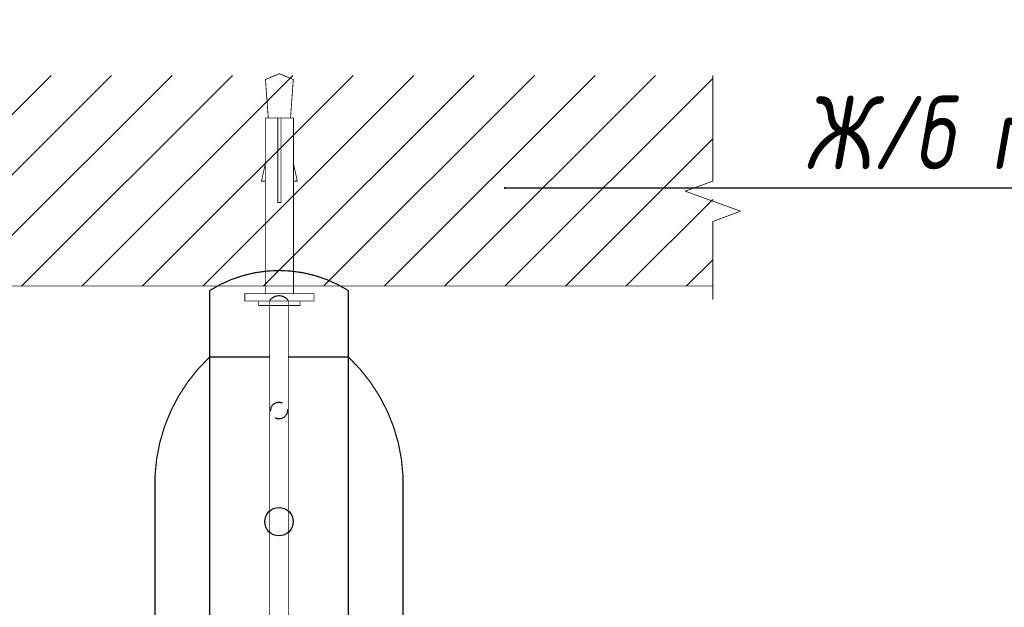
# Model space of a CAD drawing. Header units: millimetres. Extents: x -26894274 to 19789193, y -86687 to 22351.
# Tile 296 of 447: x 139930 to 140296, y -39415 to -39196. Entities that reach past the tile are written whole.
import ezdxf
from ezdxf import colors
from ezdxf.entities.mleader import LeaderData, LeaderLine
from ezdxf.math import Vec2, Vec3

# ---------------------------------------------------------------- set-up
doc = ezdxf.new("R2010")
doc.units = ezdxf.units.MM
doc.linetypes.add('DASHDOT', pattern=[25.4, 12.7, -6.35, 0, -6.35])
doc.linetypes.add('HIDDEN', pattern=[9.524999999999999, 6.35, -3.175])
doc.layers.add('dim_pot', color=183, linetype='Continuous', lineweight=9)
doc.layers.add('nadpisi_v_tablice', color=7, linetype='Continuous', lineweight=9)
doc.layers.add('dim_razv', color=7, linetype='DASHDOT', lineweight=9, true_color=0x285228)
doc.layers.add('pol', color=7, linetype='Continuous', lineweight=15, true_color=0x55666d)
doc.styles.add('1', font='arial.ttf')
doc.styles.add('fl_iso paper', font='isocpeur.ttf', dxfattribs={"width": 0.8, "oblique": 10})
doc.styles.add('In tre', font='isocpeur.ttf', dxfattribs={"width": 0.8, "oblique": 10})
doc.styles.add('RomanS', font='isocpeur.ttf', dxfattribs={"width": 0.8, "oblique": 10})
doc.dimstyles.new('M1', dxfattribs={"dimscale": 0.2, "dimtxt": 10, "dimasz": 4, "dimexe": 10, "dimexo": 4, "dimgap": 0.09, "dimtad": 0, "dimdec": 3, "dimrnd": 0.1, "dimdsep": 46, "dimtxsty": '1', "dimsah": 1, "dimcen": 1.5, "dimdle": 1.5, "dimclrt": 256, "dimadec": 0, "dimazin": 0, "dimtfac": 1, "dimtdec": 3, "dimtix": 1, "dimtmove": 0, "dimatfit": 2, "dimfxl": 1, "dimtvp": 1, "dimtolj": 1, "dimarcsym": 0})

msp = doc.modelspace()

# ---------------------------------------------------------------- hatches: boundary and pattern name
at = {"lineweight": 5}
h = msp.add_hatch(dxfattribs=at)
h.set_pattern_fill('ANSI31', color=256, scale=5)
h.set_pattern_definition([(45, (105245.6046643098, -37296.20101711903), (-11.22532015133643, 11.22532015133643), [])])
h.paths.add_polyline_path([(140187.7037740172, -39216.87947861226), (139865.7234504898, -39216.87947861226), (139865.7234504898, -39295.13160243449), (140187.7037740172, -39295.13160243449)])

# ---------------------------------------------------------------- linework, layer by layer
at = {"ltscale": 10}
for points, const_width in [([(140022.5786552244, -39232.69370773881), (140021.5485052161, -39218.40991605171), (140026.7136122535, -39216.28212922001), (140031.878719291, -39218.40991605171), (140030.8485692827, -39232.69370773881)], 0.3), ([(140021.4590519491, -39297.99017409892), (140021.4590519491, -39232.69370773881), (140031.9681725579, -39232.69370773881), (140031.9681725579, -39297.99017409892)], 0.3), ([(140026.1244313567, -39232.69370773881), (140026.1244313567, -39264.12021221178), (140027.3027931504, -39264.12021221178), (140027.3027931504, -39232.69370773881)], 0.3), ([(140021.4590519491, -39256.18625826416), (140020.0487859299, -39256.18625826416), (140021.4590519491, -39249.85588325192)], 0.3), ([(140031.9681725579, -39256.18625826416), (140033.3784385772, -39256.18625826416), (140031.9681725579, -39249.85588325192)], 0.3), ([(140023.1285893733, -39300.58030507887), (140023.1285893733, -39464.88040204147)], 0.296662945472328), ([(140030.0119261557, -39464.88040204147), (140030.0119261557, -39300.58030507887)], 0.296662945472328), ([(140019.0483595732, -39300.70445937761), (140019.0483595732, -39302.39576150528), (140026.7136122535, -39302.39576150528), (140034.3788649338, -39302.39576150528), (140034.3788649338, -39300.70445937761)], 0.3)]:
    msp.add_lwpolyline(points, dxfattribs=dict(at, const_width=const_width))
at = {"linetype": 'HIDDEN', "lineweight": 5, "ltscale": 20}
msp.add_lwpolyline([(140187.7037740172, -39216.87947861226), (140187.7037740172, -39256.15540979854), (140177.4007336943, -39259.90540979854), (140198.0068143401, -39267.40540979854), (140187.7037740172, -39271.15540979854), (140187.7037740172, -39300.15694546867)], dxfattribs=at)
at = {"ltscale": 10, "const_width": 0.4449944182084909}
msp.add_lwpolyline([(140052.3202109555, -39467.60639750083), (140052.3202109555, -39296.84301815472, 0.2893822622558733), (140000.8203045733, -39296.84301815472), (140000.8203045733, -39468.61768896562, 0.3084552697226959)], format="xyb", close=True, dxfattribs=at)
at = {"lineweight": 40, "const_width": 0.237330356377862}
msp.add_lwpolyline([(140187.7037740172, -39295.13160243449), (139865.7234504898, -39295.13160243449)], dxfattribs=at)
at = {"ltscale": 10, "const_width": 0.3}
msp.add_lwpolyline([(140013.8658717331, -39297.99017409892), (140013.8658717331, -39300.70445937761), (140026.7136122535, -39300.70445937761), (140039.5613527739, -39300.70445937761), (140039.5613527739, -39297.99017409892)], close=True, dxfattribs=at)
at = {"ltscale": 10, "const_width": 0.4449944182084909}
for points in [[(140030.0119261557, -39300.58030507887, 0.5263662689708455), (140023.1285893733, -39300.58030507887, 0.5263662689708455)], [(140030.0119261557, -39321.525844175), (140052.3202109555, -39321.525844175, -0.1946492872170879), (140072.6266337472, -39365.65674223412), (140072.6266337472, -39475.93873609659, 0.1477482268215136), (140096.5486506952, -39567.0031122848), (140096.5486506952, -39573.65650839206, 0.8797716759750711), (140104.6715568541, -39574.69984238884), (140105.4477110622, -39572.10770006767, -1.011776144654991), (140113.3992939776, -39574.47575052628), (140108.147586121, -39591.8715960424, -0.3557876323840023), (140068.2629282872, -39622.76349896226), (139982.9108527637, -39622.76349896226, -0.3419757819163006), (139944.9929294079, -39591.8715960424), (139939.7412215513, -39574.33233122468, -0.9999998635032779), (139947.6928044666, -39572.10770006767), (139948.4689586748, -39574.69984238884, 0.8797716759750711), (139956.5918648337, -39573.65650839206), (139956.5918648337, -39567.0031122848, 0.1477482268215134), (139980.5138817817, -39475.93873609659), (139980.5138817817, -39365.65674223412, -0.1946492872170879), (140000.8203045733, -39321.525844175), (140023.1285893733, -39321.525844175)]]:
    msp.add_lwpolyline(points, format="xyb", dxfattribs=at)
at = {"linetype": 'HIDDEN'}
msp.add_circle((140026.5702577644, -39341.44860669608), 3.111944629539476, dxfattribs=at)
at = {"ltscale": 10}
msp.add_circle((140026.5702577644, -39382.73035356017), 5.302328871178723, dxfattribs=at)

# ---------------------------------------------------------------- texts
at = {"lineweight": 5, "insert": (140451.5358547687, -39241.84075184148), "char_height": 27.26391240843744, "width": 306.8363063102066, "attachment_point": 6, "line_spacing_factor": 0.75, "style": 'RomanS'}
msp.add_mtext('Ж/б перекрытие', dxfattribs=at)
at = {"layer": 'nadpisi_v_tablice', "lineweight": 18, "insert": (-2642.116844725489, -20201.6800056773), "char_height": 10000, "width": 9720.361538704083, "attachment_point": 1, "style": 'fl_iso paper'}
msp.add_mtext('\\pi1978.5;{\\C1;9 \\P\\pi-2689.2;эт.}', dxfattribs=at)

# ---------------------------------------------------------------- leaders
at = {"lineweight": 5}
msp.add_leader([(140110.4867372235, -39258.73393803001), (140206.4602629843, -39258.73393803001), (140445.8242843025, -39258.73393803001)], dimstyle='M1', override={"dimldrblk": 'DOT', "dimtvp": 0}, dxfattribs=at)

# ---------------------------------------------------------------- next in the draw order: leaders
at = {"layer": 'pol', "color": 1, "linetype": 'ByBlock', "true_color": 0xff0000}
ml = msp.add_multileader_mtext('Standard', dxfattribs=at)
ml.set_content('Лоток щелевой\\Pводоотводный в полу, модульный. Лщ-2', color=(255, 0, 0), style='In tre')
ml.set_leader_properties()
ml.build(insert=Vec2(0, 0))
ml.multileader.update_dxf_attribs({"text_left_attachment_type": 6, "text_right_attachment_type": 6, "dogleg_length": 1, "arrow_head_size": 0, "scale": 49.99999999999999})
ctx = ml.context
ctx.base_point, ctx.scale, ctx.char_height, ctx.arrow_head_size, ctx.landing_gap_size, ctx.plane_origin = Vec3(56443.88885880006, -42121.15695120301), 49.99999999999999, 200, 0, 4.499999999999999, Vec3(64743.28106405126, -37281.22521340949)
ctx.left_attachment, ctx.right_attachment = 6, 6
notes = []
notes.append((ctx, [(1, (1, 1, 0), (56393.88885880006, -42121.15695120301), (1, 0), 49.99999999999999, [(1, [(55554.59426857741, -39329.43630306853)], 0, [])])]))
ctx.mtext.insert, ctx.mtext.width, ctx.mtext.defined_height, ctx.mtext.flow_direction = Vec3(56448.38885880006, -41861.15695120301), 2329.345139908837, 696.6098129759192, 5
ctx.mtext.has_bg_fill, ctx.mtext.bg_color, ctx.mtext.bg_scale_factor, ctx.mtext.bg_transparency, ctx.mtext.use_window_bg_color = 1, -1027028792, 1.5, 0, 1
for ctx, leaders in notes:
    for number, flags, end, landing, length, lines in leaders:
        leader = LeaderData()
        leader.index, (leader.has_last_leader_line, leader.has_dogleg_vector, leader.attachment_direction) = number, flags
        leader.last_leader_point, leader.dogleg_vector, leader.dogleg_length = Vec3(end), Vec3(landing), length
        for number, points, colour, breaks in lines:
            line = LeaderLine()
            line.index, line.vertices, line.color, line.breaks = number, Vec3.list(points), colors.encode_raw_color(colour), breaks
            leader.lines.append(line)
        ctx.leaders.append(leader)

# ---------------------------------------------------------------- next in the draw order: leaders
at = {"layer": 'dim_pot', "color": 0, "linetype": 'ByBlock'}
ml = msp.add_multileader_mtext('Standard', dxfattribs=at)
ml.set_content('Подвесной потолок ГКЛ', style='In tre')
ml.set_leader_properties()
ml.build(insert=Vec2(0, 0))
ml.multileader.update_dxf_attribs({"text_left_attachment_type": 6, "text_right_attachment_type": 6, "dogleg_length": 1, "arrow_head_size": 0, "scale": 49.99999999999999})
ctx = ml.context
ctx.base_point, ctx.scale, ctx.char_height, ctx.arrow_head_size, ctx.landing_gap_size, ctx.plane_origin = Vec3(55815.26653106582, -42128.2233826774), 49.99999999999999, 200, 0, 4.499999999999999, Vec3(62627.07337402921, -37288.29164488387)
ctx.left_attachment, ctx.right_attachment = 6, 6
notes = []
notes.append((ctx, [(1, (1, 1, 0), (55765.26653106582, -42128.2233826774), (1, 0), 49.99999999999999, [(1, [(55242.56580823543, -38490.63263010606)], 0, [])])]))
ctx.mtext.insert, ctx.mtext.width, ctx.mtext.defined_height, ctx.mtext.flow_direction = Vec3(55819.76653106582, -41888.2233826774), 3092.716304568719, 696.6098129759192, 5
ctx.mtext.has_bg_fill, ctx.mtext.bg_color, ctx.mtext.bg_scale_factor, ctx.mtext.bg_transparency, ctx.mtext.use_window_bg_color = 1, -1027028792, 1.5, 0, 1
for ctx, leaders in notes:
    for number, flags, end, landing, length, lines in leaders:
        leader = LeaderData()
        leader.index, (leader.has_last_leader_line, leader.has_dogleg_vector, leader.attachment_direction) = number, flags
        leader.last_leader_point, leader.dogleg_vector, leader.dogleg_length = Vec3(end), Vec3(landing), length
        for number, points, colour, breaks in lines:
            line = LeaderLine()
            line.index, line.vertices, line.color, line.breaks = number, Vec3.list(points), colors.encode_raw_color(colour), breaks
            leader.lines.append(line)
        ctx.leaders.append(leader)

# ---------------------------------------------------------------- next in the draw order: leaders
ml = msp.add_multileader_mtext('Standard', dxfattribs=at)
ml.set_content('Лючок 500х500 для обслуживания модулей управления клапанами, расположение уточнить по месту', style='In tre')
ml.set_leader_properties()
ml.build(insert=Vec2(0, 0))
ml.multileader.update_dxf_attribs({"text_left_attachment_type": 6, "text_right_attachment_type": 6, "dogleg_length": 1, "arrow_head_size": 0, "scale": 49.99999999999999})
ctx = ml.context
ctx.base_point, ctx.scale, ctx.char_height, ctx.arrow_head_size, ctx.landing_gap_size, ctx.plane_origin = Vec3(49911.41502536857, -42131.95212014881), 49.99999999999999, 200, 0, 4.499999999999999, Vec3(56771.22186833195, -37292.02038235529)
ctx.left_attachment, ctx.right_attachment = 6, 6
notes = []
notes.append((ctx, [(0, (1, 1, 0), (52405.68042151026, -42131.95212014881), (-1, 0), 49.99999999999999, [(1, [(54177.97506749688, -38729.43630306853)], 0, [])])]))
ctx.mtext.insert, ctx.mtext.width, ctx.mtext.defined_height, ctx.mtext.flow_direction = Vec3(49915.91502536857, -41871.95212014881), 2494.152740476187, 696.6098129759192, 5
ctx.mtext.has_bg_fill, ctx.mtext.bg_color, ctx.mtext.bg_scale_factor, ctx.mtext.bg_transparency, ctx.mtext.use_window_bg_color = 1, -1027028792, 1.5, 0, 1
for ctx, leaders in notes:
    for number, flags, end, landing, length, lines in leaders:
        leader = LeaderData()
        leader.index, (leader.has_last_leader_line, leader.has_dogleg_vector, leader.attachment_direction) = number, flags
        leader.last_leader_point, leader.dogleg_vector, leader.dogleg_length = Vec3(end), Vec3(landing), length
        for number, points, colour, breaks in lines:
            line = LeaderLine()
            line.index, line.vertices, line.color, line.breaks = number, Vec3.list(points), colors.encode_raw_color(colour), breaks
            leader.lines.append(line)
        ctx.leaders.append(leader)

# ---------------------------------------------------------------- next in the draw order: leaders
at = {"layer": 'dim_razv', "color": 0, "linetype": 'ByBlock'}
ml = msp.add_multileader_mtext('Standard', dxfattribs=at)
ml.set_content('Плитка керамогранитная, настенная', style='In tre')
ml.set_leader_properties()
ml.build(insert=Vec2(0, 0))
ml.multileader.update_dxf_attribs({"text_left_attachment_type": 6, "text_right_attachment_type": 6, "dogleg_length": 1, "arrow_head_size": 0, "scale": 49.99999999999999})
ctx = ml.context
ctx.base_point, ctx.scale, ctx.char_height, ctx.arrow_head_size, ctx.landing_gap_size, ctx.plane_origin = Vec3(63233.0430083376, -37535.33940072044), 49.99999999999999, 200, 0, 4.499999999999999, Vec3(64941.67265438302, -37706.06168744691)
ctx.left_attachment, ctx.right_attachment = 6, 6
notes = []
notes.append((ctx, [(1, (1, 1, 0), (63183.0430083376, -37535.33940072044), (1, 0), 49.99999999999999, [(1, [(62410.36304531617, -39279.43630306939)], 0, [])])]))
ctx.mtext.insert, ctx.mtext.width, ctx.mtext.defined_height, ctx.mtext.flow_direction = Vec3(63237.5430083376, -37295.33940072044), 3092.716304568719, 696.6098129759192, 5
ctx.mtext.has_bg_fill, ctx.mtext.bg_color, ctx.mtext.bg_scale_factor, ctx.mtext.bg_transparency, ctx.mtext.use_window_bg_color = 1, -1027028792, 1.5, 0, 1
for ctx, leaders in notes:
    for number, flags, end, landing, length, lines in leaders:
        leader = LeaderData()
        leader.index, (leader.has_last_leader_line, leader.has_dogleg_vector, leader.attachment_direction) = number, flags
        leader.last_leader_point, leader.dogleg_vector, leader.dogleg_length = Vec3(end), Vec3(landing), length
        for number, points, colour, breaks in lines:
            line = LeaderLine()
            line.index, line.vertices, line.color, line.breaks = number, Vec3.list(points), colors.encode_raw_color(colour), breaks
            leader.lines.append(line)
        ctx.leaders.append(leader)

# ---------------------------------------------------------------- next in the draw order: leaders
ml = msp.add_multileader_mtext('Standard', dxfattribs=at)
ml.set_content('Зеркало на стене, выполнить в один уровень с отделкой стен', style='In tre')
ml.set_leader_properties()
ml.build(insert=Vec2(0, 0))
ml.multileader.update_dxf_attribs({"text_left_attachment_type": 6, "text_right_attachment_type": 6, "dogleg_length": 1, "arrow_head_size": 0, "scale": 49.99999999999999})
ctx = ml.context
ctx.base_point, ctx.scale, ctx.char_height, ctx.arrow_head_size, ctx.landing_gap_size, ctx.plane_origin = Vec3(53235.5994911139, -42645.41425119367), 49.99999999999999, 200, 0, 4.499999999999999, Vec3(60047.40633407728, -37805.48251340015)
ctx.left_attachment, ctx.right_attachment = 6, 6
notes = []
notes.append((ctx, [(1, (1, 1, 0), (53185.5994911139, -42645.41425119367), (1, 0), 49.99999999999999, [(1, [(52780.1703472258, -39279.43630306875)], 0, [])])]))
ctx.mtext.insert, ctx.mtext.width, ctx.mtext.defined_height, ctx.mtext.flow_direction = Vec3(53240.0994911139, -42405.41425119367), 3092.716304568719, 696.6098129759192, 5
ctx.mtext.has_bg_fill, ctx.mtext.bg_color, ctx.mtext.bg_scale_factor, ctx.mtext.bg_transparency, ctx.mtext.use_window_bg_color = 1, -1027028792, 1.5, 0, 1
for ctx, leaders in notes:
    for number, flags, end, landing, length, lines in leaders:
        leader = LeaderData()
        leader.index, (leader.has_last_leader_line, leader.has_dogleg_vector, leader.attachment_direction) = number, flags
        leader.last_leader_point, leader.dogleg_vector, leader.dogleg_length = Vec3(end), Vec3(landing), length
        for number, points, colour, breaks in lines:
            line = LeaderLine()
            line.index, line.vertices, line.color, line.breaks = number, Vec3.list(points), colors.encode_raw_color(colour), breaks
            leader.lines.append(line)
        ctx.leaders.append(leader)

doc.saveas('drawing.dxf')
